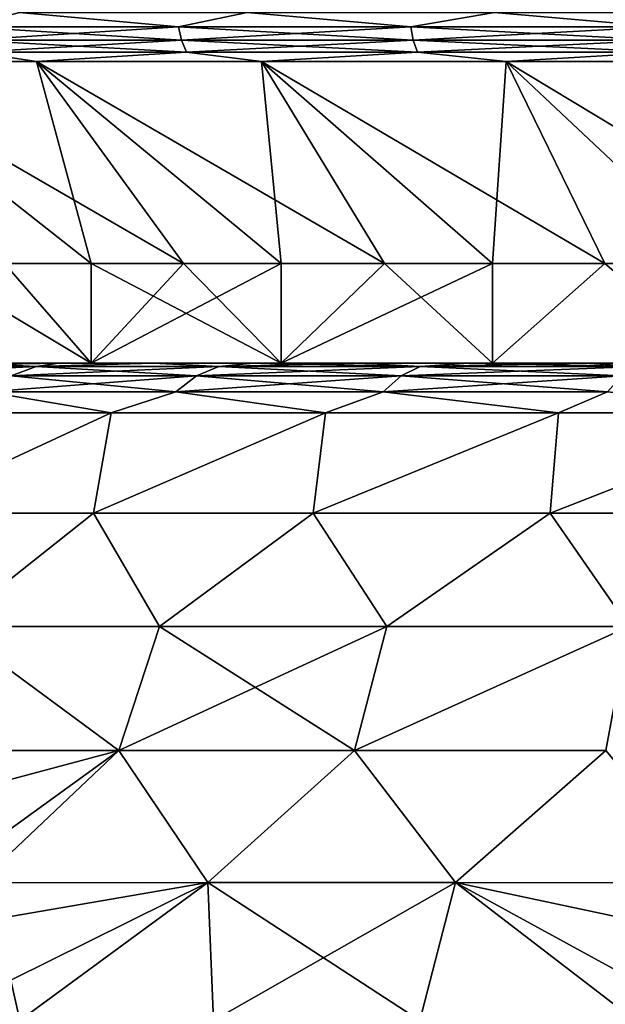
# Model space of a CAD drawing. Header units: millimetres. Extents: x -139 to 106, y -8 to 139.
# Tile 404 of 459: x 68.54 to 71.48, y 41.32 to 46.26. Entities that reach past the tile are written whole.
import ezdxf

# ---------------------------------------------------------------- set-up
doc = ezdxf.new("R2010")
doc.units = ezdxf.units.MM
doc.header["$LTSCALE"] = 53.842063
for name, color, linetype in [('173', 7, 'CONTINUOUS'), ('174', 7, 'CONTINUOUS'), ('175', 7, 'CONTINUOUS'), ('176', 7, 'CONTINUOUS'), ('177', 7, 'CONTINUOUS'), ('178', 7, 'CONTINUOUS'), ('412', 7, 'CONTINUOUS'), ('415', 7, 'CONTINUOUS'), ('419', 7, 'CONTINUOUS'), ('425', 7, 'CONTINUOUS')]:
    doc.layers.add(name, color=color, linetype=linetype)

msp = doc.modelspace()

# ---------------------------------------------------------------- linework, layer by layer
at = {"layer": '173', "color": 7, "linetype": 'CONTINUOUS', "true_color": 0x009900}
for points in [[(69.3392, 46.2258, 9.6186), (68.5425, 46.2969, 8.9821), (68.271, 46.2258, 8.7223), (69.3392, 46.2258, 9.6186)], [(69.6832, 46.2969, 9.8758), (68.5425, 46.2969, 8.9821), (69.3392, 46.2258, 9.6186), (69.6832, 46.2969, 9.8758)], [(70.5043, 46.2258, 10.3849), (69.6832, 46.2969, 9.8758), (69.3392, 46.2258, 9.6186), (70.5043, 46.2258, 10.3849)], [(70.9233, 46.2969, 10.6255), (69.6832, 46.2969, 9.8758), (70.5043, 46.2258, 10.3849), (70.9233, 46.2969, 10.6255)], [(71.7504, 46.2258, 11.0107), (70.9233, 46.2969, 10.6255), (70.5043, 46.2258, 10.3849), (71.7504, 46.2258, 11.0107)], [(72.2447, 46.2969, 11.2202), (70.9233, 46.2969, 10.6255), (71.7504, 46.2258, 11.0107), (72.2447, 46.2969, 11.2202)], [(69.3392, 46.2258, 9.6186), (68.271, 46.2258, 8.7223), (69.3543, 46.1585, 9.5983), (69.3392, 46.2258, 9.6186)], [(68.271, 46.2258, 8.7223), (68.2883, 46.1585, 8.7039), (69.3543, 46.1585, 9.5983), (68.271, 46.2258, 8.7223)], [(70.5043, 46.2258, 10.3849), (69.3392, 46.2258, 9.6186), (70.5169, 46.1585, 10.363), (70.5043, 46.2258, 10.3849)], [(69.3392, 46.2258, 9.6186), (69.3543, 46.1585, 9.5983), (70.5169, 46.1585, 10.363), (69.3392, 46.2258, 9.6186)], [(71.7504, 46.2258, 11.0107), (70.5043, 46.2258, 10.3849), (71.7605, 46.1585, 10.9875), (71.7504, 46.2258, 11.0107)], [(70.5043, 46.2258, 10.3849), (70.5169, 46.1585, 10.363), (71.7605, 46.1585, 10.9875), (70.5043, 46.2258, 10.3849)], [(68.3162, 46.0991, 8.6743), (69.3786, 46.0991, 9.5658), (68.2883, 46.1585, 8.7039), (68.3162, 46.0991, 8.6743)], [(68.2883, 46.1585, 8.7039), (69.3786, 46.0991, 9.5658), (69.3543, 46.1585, 9.5983), (68.2883, 46.1585, 8.7039)], [(69.3786, 46.0991, 9.5658), (70.5372, 46.0991, 10.3278), (69.3543, 46.1585, 9.5983), (69.3786, 46.0991, 9.5658)], [(69.3543, 46.1585, 9.5983), (70.5372, 46.0991, 10.3278), (70.5169, 46.1585, 10.363), (69.3543, 46.1585, 9.5983)], [(70.5372, 46.0991, 10.3278), (71.7765, 46.0991, 10.9502), (70.5169, 46.1585, 10.363), (70.5372, 46.0991, 10.3278)], [(70.5169, 46.1585, 10.363), (71.7765, 46.0991, 10.9502), (71.7605, 46.1585, 10.9875), (70.5169, 46.1585, 10.363)], [(67.6136, 46.0512, 7.8726), (68.6274, 46.0512, 8.8864), (68.3162, 46.0991, 8.6743), (67.6136, 46.0512, 7.8726)], [(68.3162, 46.0991, 8.6743), (68.6274, 46.0512, 8.8864), (69.3786, 46.0991, 9.5658), (68.3162, 46.0991, 8.6743)], [(68.6274, 46.0512, 8.8864), (69.7559, 46.0512, 9.7705), (69.3786, 46.0991, 9.5658), (68.6274, 46.0512, 8.8864)], [(69.3786, 46.0991, 9.5658), (69.7559, 46.0512, 9.7705), (70.5372, 46.0991, 10.3278), (69.3786, 46.0991, 9.5658)], [(69.7559, 46.0512, 9.7705), (70.9828, 46.0512, 10.5122), (70.5372, 46.0991, 10.3278), (69.7559, 46.0512, 9.7705)], [(70.5372, 46.0991, 10.3278), (70.9828, 46.0512, 10.5122), (71.7765, 46.0991, 10.9502), (70.5372, 46.0991, 10.3278)], [(70.9828, 46.0512, 10.5122), (72.2901, 46.0512, 11.1006), (71.7765, 46.0991, 10.9502), (70.9828, 46.0512, 10.5122)]]:
    msp.add_3dface(points, dxfattribs=at)
at = {"layer": '174', "color": 7, "linetype": 'CONTINUOUS', "true_color": 0x009900}
for points in [[(68.271, 46.2258, -8.7223), (68.5425, 46.2969, -8.9821), (69.3392, 46.2258, -9.6186), (68.271, 46.2258, -8.7223)], [(68.5425, 46.2969, -8.9821), (69.6832, 46.2969, -9.8758), (69.3392, 46.2258, -9.6186), (68.5425, 46.2969, -8.9821)], [(69.3392, 46.2258, -9.6186), (69.6832, 46.2969, -9.8758), (70.5043, 46.2258, -10.3849), (69.3392, 46.2258, -9.6186)], [(69.6832, 46.2969, -9.8758), (70.9233, 46.2969, -10.6255), (70.5043, 46.2258, -10.3849), (69.6832, 46.2969, -9.8758)], [(70.5043, 46.2258, -10.3849), (70.9233, 46.2969, -10.6255), (71.7504, 46.2258, -11.0107), (70.5043, 46.2258, -10.3849)], [(70.9233, 46.2969, -10.6255), (72.2448, 46.2969, -11.2202), (71.7504, 46.2258, -11.0107), (70.9233, 46.2969, -10.6255)], [(68.271, 46.2258, -8.7223), (69.3392, 46.2258, -9.6186), (68.2883, 46.1585, -8.7039), (68.271, 46.2258, -8.7223)], [(69.3392, 46.2258, -9.6186), (69.3543, 46.1585, -9.5983), (68.2883, 46.1585, -8.7039), (69.3392, 46.2258, -9.6186)], [(69.3392, 46.2258, -9.6186), (70.5043, 46.2258, -10.3849), (69.3543, 46.1585, -9.5983), (69.3392, 46.2258, -9.6186)], [(70.5043, 46.2258, -10.3849), (70.5169, 46.1585, -10.363), (69.3543, 46.1585, -9.5983), (70.5043, 46.2258, -10.3849)], [(70.5043, 46.2258, -10.3849), (71.7504, 46.2258, -11.0107), (70.5169, 46.1585, -10.363), (70.5043, 46.2258, -10.3849)], [(71.7504, 46.2258, -11.0107), (71.7605, 46.1585, -10.9875), (70.5169, 46.1585, -10.363), (71.7504, 46.2258, -11.0107)], [(69.3543, 46.1585, -9.5983), (68.3162, 46.0991, -8.6743), (68.2883, 46.1585, -8.7039), (69.3543, 46.1585, -9.5983)], [(69.3786, 46.0991, -9.5658), (68.3162, 46.0991, -8.6743), (69.3543, 46.1585, -9.5983), (69.3786, 46.0991, -9.5658)], [(70.5169, 46.1585, -10.363), (69.3786, 46.0991, -9.5658), (69.3543, 46.1585, -9.5983), (70.5169, 46.1585, -10.363)], [(70.5372, 46.0991, -10.3278), (69.3786, 46.0991, -9.5658), (70.5169, 46.1585, -10.363), (70.5372, 46.0991, -10.3278)], [(71.7605, 46.1585, -10.9875), (70.5372, 46.0991, -10.3278), (70.5169, 46.1585, -10.363), (71.7605, 46.1585, -10.9875)], [(71.7765, 46.0991, -10.9502), (70.5372, 46.0991, -10.3278), (71.7605, 46.1585, -10.9875), (71.7765, 46.0991, -10.9502)], [(68.6274, 46.0512, -8.8864), (67.6136, 46.0512, -7.8726), (68.3162, 46.0991, -8.6743), (68.6274, 46.0512, -8.8864)], [(69.3786, 46.0991, -9.5658), (68.6274, 46.0512, -8.8864), (68.3162, 46.0991, -8.6743), (69.3786, 46.0991, -9.5658)], [(69.7559, 46.0512, -9.7705), (68.6274, 46.0512, -8.8864), (69.3786, 46.0991, -9.5658), (69.7559, 46.0512, -9.7705)], [(70.5372, 46.0991, -10.3278), (69.7559, 46.0512, -9.7705), (69.3786, 46.0991, -9.5658), (70.5372, 46.0991, -10.3278)], [(70.9828, 46.0512, -10.5122), (69.7559, 46.0512, -9.7705), (70.5372, 46.0991, -10.3278), (70.9828, 46.0512, -10.5122)], [(71.7765, 46.0991, -10.9502), (70.9828, 46.0512, -10.5122), (70.5372, 46.0991, -10.3278), (71.7765, 46.0991, -10.9502)], [(72.2901, 46.0512, -11.1006), (70.9828, 46.0512, -10.5122), (71.7765, 46.0991, -10.9502), (72.2901, 46.0512, -11.1006)]]:
    msp.add_3dface(points, dxfattribs=at)
at = {"layer": '175', "color": 7, "linetype": 'CONTINUOUS', "true_color": 0x009900}
for points in [[(67.6136, 46.0512, -7.8726), (68.6274, 46.0512, -8.8864), (68.9005, 45.0379, -7.1364), (67.6136, 46.0512, -7.8726)], [(68.4673, 45.0379, -6.645), (67.6136, 46.0512, -7.8726), (68.9005, 45.0379, -7.1364), (68.4673, 45.0379, -6.645)], [(68.6274, 46.0512, -8.8864), (69.7559, 46.0512, -9.7705), (69.8548, 45.0379, -8.0325), (68.6274, 46.0512, -8.8864)], [(68.9005, 45.0379, -7.1364), (68.6274, 46.0512, -8.8864), (69.3636, 45.0379, -7.5995), (68.9005, 45.0379, -7.1364)], [(69.3636, 45.0379, -7.5995), (68.6274, 46.0512, -8.8864), (69.8548, 45.0379, -8.0325), (69.3636, 45.0379, -7.5995)], [(69.7559, 46.0512, -9.7705), (70.9828, 46.0512, -10.5122), (70.9139, 45.0379, -8.8021), (69.7559, 46.0512, -9.7705)], [(69.8548, 45.0379, -8.0325), (69.7559, 46.0512, -9.7705), (70.3725, 45.0379, -8.4341), (69.8548, 45.0379, -8.0325)], [(70.3725, 45.0379, -8.4341), (69.7559, 46.0512, -9.7705), (70.9139, 45.0379, -8.8021), (70.3725, 45.0379, -8.4341)], [(70.9139, 45.0379, -8.8021), (70.9828, 46.0512, -10.5122), (71.4777, 45.0379, -9.1355), (70.9139, 45.0379, -8.8021)], [(70.9828, 46.0512, -10.5122), (72.2901, 46.0512, -11.1006), (72.0614, 45.0379, -9.4329), (70.9828, 46.0512, -10.5122)], [(71.4777, 45.0379, -9.1355), (70.9828, 46.0512, -10.5122), (72.0614, 45.0379, -9.4329), (71.4777, 45.0379, -9.1355)]]:
    msp.add_3dface(points, dxfattribs=at)
at = {"layer": '176', "color": 7, "linetype": 'CONTINUOUS', "true_color": 0x009900}
for points in [[(68.6274, 46.0512, 8.8864), (67.6136, 46.0512, 7.8726), (69.3636, 45.0379, 7.5995), (68.6274, 46.0512, 8.8864)], [(69.3636, 45.0379, 7.5995), (67.6136, 46.0512, 7.8726), (68.9005, 45.0379, 7.1364), (69.3636, 45.0379, 7.5995)], [(68.9005, 45.0379, 7.1364), (67.6136, 46.0512, 7.8726), (68.4673, 45.0379, 6.645), (68.9005, 45.0379, 7.1364)], [(69.7559, 46.0512, 9.7705), (68.6274, 46.0512, 8.8864), (70.3725, 45.0379, 8.4341), (69.7559, 46.0512, 9.7705)], [(70.3725, 45.0379, 8.4341), (68.6274, 46.0512, 8.8864), (69.8548, 45.0379, 8.0325), (70.3725, 45.0379, 8.4341)], [(69.8548, 45.0379, 8.0325), (68.6274, 46.0512, 8.8864), (69.3636, 45.0379, 7.5995), (69.8548, 45.0379, 8.0325)], [(70.9828, 46.0512, 10.5122), (69.7559, 46.0512, 9.7705), (71.4777, 45.0379, 9.1355), (70.9828, 46.0512, 10.5122)], [(71.4777, 45.0379, 9.1355), (69.7559, 46.0512, 9.7705), (70.9139, 45.0379, 8.8021), (71.4777, 45.0379, 9.1355)], [(70.9139, 45.0379, 8.8021), (69.7559, 46.0512, 9.7705), (70.3725, 45.0379, 8.4341), (70.9139, 45.0379, 8.8021)], [(72.2901, 46.0512, 11.1006), (70.9828, 46.0512, 10.5122), (72.6621, 45.0379, 9.6929), (72.2901, 46.0512, 11.1006)], [(72.6621, 45.0379, 9.6929), (70.9828, 46.0512, 10.5122), (72.0614, 45.0379, 9.4329), (72.6621, 45.0379, 9.6929)], [(72.0614, 45.0379, 9.4329), (70.9828, 46.0512, 10.5122), (71.4777, 45.0379, 9.1355), (72.0614, 45.0379, 9.4329)]]:
    msp.add_3dface(points, dxfattribs=at)
at = {"layer": '177', "color": 7, "linetype": 'CONTINUOUS', "true_color": 0x009900}
for points in [[(68.9005, 44.5379, 7.1364), (68.0661, 45.0379, 6.1278), (68.066, 44.5379, 6.1277), (68.9005, 44.5379, 7.1364)], [(68.4673, 45.0379, 6.645), (68.0661, 45.0379, 6.1278), (68.9005, 44.5379, 7.1364), (68.4673, 45.0379, 6.645)], [(68.9005, 45.0379, 7.1364), (68.4673, 45.0379, 6.645), (68.9005, 44.5379, 7.1364), (68.9005, 45.0379, 7.1364)], [(69.3636, 45.0379, 7.5995), (68.9005, 45.0379, 7.1364), (69.8549, 44.5379, 8.0326), (69.3636, 45.0379, 7.5995)], [(69.8549, 44.5379, 8.0326), (68.9005, 45.0379, 7.1364), (68.9005, 44.5379, 7.1364), (69.8549, 44.5379, 8.0326)], [(69.8548, 45.0379, 8.0325), (69.3636, 45.0379, 7.5995), (69.8549, 44.5379, 8.0326), (69.8548, 45.0379, 8.0325)], [(70.3725, 45.0379, 8.4341), (69.8548, 45.0379, 8.0325), (69.8549, 44.5379, 8.0326), (70.3725, 45.0379, 8.4341)], [(70.914, 44.5379, 8.8021), (70.3725, 45.0379, 8.4341), (69.8549, 44.5379, 8.0326), (70.914, 44.5379, 8.8021)], [(70.9139, 45.0379, 8.8021), (70.3725, 45.0379, 8.4341), (70.914, 44.5379, 8.8021), (70.9139, 45.0379, 8.8021)], [(71.4777, 45.0379, 9.1355), (70.9139, 45.0379, 8.8021), (70.914, 44.5379, 8.8021), (71.4777, 45.0379, 9.1355)], [(72.0612, 44.5379, 9.4328), (71.4777, 45.0379, 9.1355), (70.914, 44.5379, 8.8021), (72.0612, 44.5379, 9.4328)], [(72.0614, 45.0379, 9.4329), (71.4777, 45.0379, 9.1355), (72.0612, 44.5379, 9.4328), (72.0614, 45.0379, 9.4329)]]:
    msp.add_3dface(points, dxfattribs=at)
at = {"layer": '178', "color": 7, "linetype": 'CONTINUOUS', "true_color": 0x009900}
for points in [[(68.066, 44.5379, -6.1277), (68.4673, 45.0379, -6.645), (68.9005, 44.5379, -7.1364), (68.066, 44.5379, -6.1277)], [(68.4673, 45.0379, -6.645), (68.9005, 45.0379, -7.1364), (68.9005, 44.5379, -7.1364), (68.4673, 45.0379, -6.645)], [(68.9005, 45.0379, -7.1364), (69.3636, 45.0379, -7.5995), (68.9005, 44.5379, -7.1364), (68.9005, 45.0379, -7.1364)], [(69.3636, 45.0379, -7.5995), (69.8548, 45.0379, -8.0325), (68.9005, 44.5379, -7.1364), (69.3636, 45.0379, -7.5995)], [(68.9005, 44.5379, -7.1364), (69.8548, 45.0379, -8.0325), (69.8549, 44.5379, -8.0326), (68.9005, 44.5379, -7.1364)], [(69.8548, 45.0379, -8.0325), (70.3725, 45.0379, -8.4341), (69.8549, 44.5379, -8.0326), (69.8548, 45.0379, -8.0325)], [(70.3725, 45.0379, -8.4341), (70.9139, 45.0379, -8.8021), (69.8549, 44.5379, -8.0326), (70.3725, 45.0379, -8.4341)], [(69.8549, 44.5379, -8.0326), (70.9139, 45.0379, -8.8021), (70.914, 44.5379, -8.8021), (69.8549, 44.5379, -8.0326)], [(70.9139, 45.0379, -8.8021), (71.4777, 45.0379, -9.1355), (70.914, 44.5379, -8.8021), (70.9139, 45.0379, -8.8021)], [(70.914, 44.5379, -8.8021), (71.4777, 45.0379, -9.1355), (72.0612, 44.5379, -9.4328), (70.914, 44.5379, -8.8021)], [(71.4777, 45.0379, -9.1355), (72.0614, 45.0379, -9.4329), (72.0612, 44.5379, -9.4328), (71.4777, 45.0379, -9.1355)]]:
    msp.add_3dface(points, dxfattribs=at)
at = {"layer": '412', "linetype": 'CONTINUOUS'}
for points in [[(68.9005, 44.5379, 7.1364), (68.066, 44.5379, 6.1277), (68.739, 44.5379, 7.2869), (68.9005, 44.5379, 7.1364)], [(68.739, 44.5379, 7.2869), (68.066, 44.5379, 6.1277), (68.2968, 44.5379, 6.7853), (68.739, 44.5379, 7.2869)], [(68.066, 44.5379, -6.1277), (68.9005, 44.5379, -7.1364), (68.2968, 44.5379, -6.7853), (68.066, 44.5379, -6.1277)], [(68.2968, 44.5379, -6.7853), (68.9005, 44.5379, -7.1364), (68.739, 44.5379, -7.2869), (68.2968, 44.5379, -6.7853)], [(69.2118, 44.5379, 7.7598), (68.9005, 44.5379, 7.1364), (68.739, 44.5379, 7.2869), (69.2118, 44.5379, 7.7598)], [(68.739, 44.5379, -7.2869), (68.9005, 44.5379, -7.1364), (69.2118, 44.5379, -7.7598), (68.739, 44.5379, -7.2869)], [(69.8549, 44.5379, 8.0326), (68.9005, 44.5379, 7.1364), (69.7133, 44.5379, 8.202), (69.8549, 44.5379, 8.0326)], [(69.7133, 44.5379, 8.202), (68.9005, 44.5379, 7.1364), (69.2118, 44.5379, 7.7598), (69.7133, 44.5379, 8.202)], [(68.9005, 44.5379, -7.1364), (69.8549, 44.5379, -8.0326), (69.2118, 44.5379, -7.7598), (68.9005, 44.5379, -7.1364)], [(69.2118, 44.5379, -7.7598), (69.8549, 44.5379, -8.0326), (69.7134, 44.5379, -8.202), (69.2118, 44.5379, -7.7598)], [(70.2417, 44.5379, 8.6119), (69.8549, 44.5379, 8.0326), (69.7133, 44.5379, 8.202), (70.2417, 44.5379, 8.6119)], [(69.7134, 44.5379, -8.202), (69.8549, 44.5379, -8.0326), (70.2417, 44.5379, -8.612), (69.7134, 44.5379, -8.202)], [(70.914, 44.5379, 8.8021), (69.8549, 44.5379, 8.0326), (70.7948, 44.5379, 8.9879), (70.914, 44.5379, 8.8021)], [(70.7948, 44.5379, 8.9879), (69.8549, 44.5379, 8.0326), (70.2417, 44.5379, 8.6119), (70.7948, 44.5379, 8.9879)], [(69.8549, 44.5379, -8.0326), (70.914, 44.5379, -8.8021), (70.2417, 44.5379, -8.612), (69.8549, 44.5379, -8.0326)], [(70.2417, 44.5379, -8.612), (70.914, 44.5379, -8.8021), (70.7948, 44.5379, -8.9879), (70.2417, 44.5379, -8.612)], [(71.3704, 44.5379, 9.3284), (70.914, 44.5379, 8.8021), (70.7948, 44.5379, 8.9879), (71.3704, 44.5379, 9.3284)], [(70.7948, 44.5379, -8.9879), (70.914, 44.5379, -8.8021), (71.3704, 44.5379, -9.3284), (70.7948, 44.5379, -8.9879)], [(72.0612, 44.5379, 9.4328), (70.914, 44.5379, 8.8021), (71.9663, 44.5379, 9.6321), (72.0612, 44.5379, 9.4328)], [(71.9663, 44.5379, 9.6321), (70.914, 44.5379, 8.8021), (71.3704, 44.5379, 9.3284), (71.9663, 44.5379, 9.6321)], [(70.914, 44.5379, -8.8021), (72.0612, 44.5379, -9.4328), (71.3704, 44.5379, -9.3284), (70.914, 44.5379, -8.8021)], [(71.3704, 44.5379, -9.3284), (72.0612, 44.5379, -9.4328), (71.9663, 44.5379, -9.6321), (71.3704, 44.5379, -9.3284)]]:
    msp.add_3dface(points, dxfattribs=at)
at = {"layer": '415', "linetype": 'CONTINUOUS'}
for points in [[(68.9135, 43.7847, -9.0412), (67.9152, 43.7847, -8.0994), (69.0019, 44.2879, -8.4635), (68.9135, 43.7847, -9.0412)], [(69.0019, 44.2879, -8.4635), (67.9152, 43.7847, -8.0994), (68.0364, 44.2879, -7.498), (69.0019, 44.2879, -8.4635)], [(67.9152, 43.7847, 8.0994), (68.9135, 43.7847, 9.0412), (69.0019, 44.2879, 8.4635), (67.9152, 43.7847, 8.0994)], [(68.0364, 44.2879, 7.498), (67.9152, 43.7847, 8.0994), (69.0019, 44.2879, 8.4635), (68.0364, 44.2879, 7.498)], [(70.0144, 43.7847, -9.8608), (68.9135, 43.7847, -9.0412), (70.0768, 44.2879, -9.3056), (70.0144, 43.7847, -9.8608)], [(70.0768, 44.2879, -9.3056), (68.9135, 43.7847, -9.0412), (69.0019, 44.2879, -8.4635), (70.0768, 44.2879, -9.3056)], [(68.9135, 43.7847, 9.0412), (70.0144, 43.7847, 9.8608), (70.0768, 44.2879, 9.3056), (68.9135, 43.7847, 9.0412)], [(69.0019, 44.2879, 8.4635), (68.9135, 43.7847, 9.0412), (70.0768, 44.2879, 9.3056), (69.0019, 44.2879, 8.4635)], [(71.2031, 43.7847, -10.5471), (70.0144, 43.7847, -9.8608), (71.2453, 44.2879, -10.012), (71.2031, 43.7847, -10.5471)], [(71.2453, 44.2879, -10.012), (70.0144, 43.7847, -9.8608), (70.0768, 44.2879, -9.3056), (71.2453, 44.2879, -10.012)], [(70.0144, 43.7847, 9.8608), (71.2031, 43.7847, 10.5471), (71.2453, 44.2879, 10.012), (70.0144, 43.7847, 9.8608)], [(70.0768, 44.2879, 9.3056), (70.0144, 43.7847, 9.8608), (71.2453, 44.2879, 10.012), (70.0768, 44.2879, 9.3056)], [(72.4633, 43.7847, -11.0907), (71.2031, 43.7847, -10.5471), (72.4904, 44.2879, -10.5724), (72.4633, 43.7847, -11.0907)], [(72.4904, 44.2879, -10.5724), (71.2031, 43.7847, -10.5471), (71.2453, 44.2879, -10.012), (72.4904, 44.2879, -10.5724)], [(71.2031, 43.7847, 10.5471), (72.4633, 43.7847, 11.0907), (72.4904, 44.2879, 10.5724), (71.2031, 43.7847, 10.5471)], [(71.2453, 44.2879, 10.012), (71.2031, 43.7847, 10.5471), (72.4904, 44.2879, 10.5724), (71.2453, 44.2879, 10.012)], [(67.9152, 43.7847, 8.0994), (68.1953, 43.216, 8.9676), (68.9135, 43.7847, 9.0412), (67.9152, 43.7847, 8.0994)], [(68.9135, 43.7847, -9.0412), (68.1953, 43.216, -8.9676), (67.9152, 43.7847, -8.0994), (68.9135, 43.7847, -9.0412)], [(68.1953, 43.216, 8.9676), (69.2444, 43.216, 9.8357), (68.9135, 43.7847, 9.0412), (68.1953, 43.216, 8.9676)], [(69.2444, 43.216, -9.8357), (68.1953, 43.216, -8.9676), (68.9135, 43.7847, -9.0412), (69.2444, 43.216, -9.8357)], [(68.9135, 43.7847, 9.0412), (69.2444, 43.216, 9.8357), (70.0144, 43.7847, 9.8608), (68.9135, 43.7847, 9.0412)], [(70.0144, 43.7847, -9.8608), (69.2444, 43.216, -9.8357), (68.9135, 43.7847, -9.0412), (70.0144, 43.7847, -9.8608)], [(69.2444, 43.216, 9.8357), (70.3835, 43.216, 10.5817), (70.0144, 43.7847, 9.8608), (69.2444, 43.216, 9.8357)], [(70.3835, 43.216, -10.5818), (69.2444, 43.216, -9.8357), (70.0144, 43.7847, -9.8608), (70.3835, 43.216, -10.5818)], [(70.0144, 43.7847, 9.8608), (70.3835, 43.216, 10.5817), (71.2031, 43.7847, 10.5471), (70.0144, 43.7847, 9.8608)], [(71.2031, 43.7847, -10.5471), (70.3835, 43.216, -10.5818), (70.0144, 43.7847, -9.8608), (71.2031, 43.7847, -10.5471)], [(70.3835, 43.216, 10.5817), (71.5985, 43.216, 11.1964), (71.2031, 43.7847, 10.5471), (70.3835, 43.216, 10.5817)], [(71.5985, 43.216, -11.1965), (70.3835, 43.216, -10.5818), (71.2031, 43.7847, -10.5471), (71.5985, 43.216, -11.1965)], [(71.2031, 43.7847, 10.5471), (71.5985, 43.216, 11.1964), (72.4633, 43.7847, 11.0907), (71.2031, 43.7847, 10.5471)], [(72.4633, 43.7847, -11.0907), (71.5985, 43.216, -11.1965), (71.2031, 43.7847, -10.5471), (72.4633, 43.7847, -11.0907)], [(67.9577, 42.5946, 9.2043), (69.04, 42.5939, 10.1017), (68.1953, 43.216, 8.9676), (67.9577, 42.5946, 9.2043)], [(68.1953, 43.216, -8.9676), (69.04, 42.5939, -10.1018), (67.9577, 42.5946, -9.2042), (68.1953, 43.216, -8.9676)], [(68.1953, 43.216, 8.9676), (69.04, 42.5939, 10.1017), (69.2444, 43.216, 9.8357), (68.1953, 43.216, 8.9676)], [(68.1953, 43.216, -8.9676), (69.2444, 43.216, -9.8357), (69.04, 42.5939, -10.1018), (68.1953, 43.216, -8.9676)], [(69.04, 42.5939, 10.1017), (70.2212, 42.5939, 10.8754), (69.2444, 43.216, 9.8357), (69.04, 42.5939, 10.1017)], [(69.2444, 43.216, -9.8357), (70.3835, 43.216, -10.5818), (69.04, 42.5939, -10.1018), (69.2444, 43.216, -9.8357)], [(70.3835, 43.216, -10.5818), (70.2212, 42.5939, -10.8754), (69.04, 42.5939, -10.1018), (70.3835, 43.216, -10.5818)], [(69.2444, 43.216, 9.8357), (70.2212, 42.5939, 10.8754), (70.3835, 43.216, 10.5817), (69.2444, 43.216, 9.8357)], [(70.2212, 42.5939, 10.8754), (71.4817, 42.5939, 11.5115), (71.5985, 43.216, 11.1964), (70.2212, 42.5939, 10.8754)], [(70.3835, 43.216, 10.5817), (70.2212, 42.5939, 10.8754), (71.5985, 43.216, 11.1964), (70.3835, 43.216, 10.5817)], [(70.3835, 43.216, -10.5818), (71.5985, 43.216, -11.1965), (70.2212, 42.5939, -10.8754), (70.3835, 43.216, -10.5818)], [(71.5985, 43.216, -11.1965), (71.4817, 42.5939, -11.5115), (70.2212, 42.5939, -10.8754), (71.5985, 43.216, -11.1965)], [(67.9577, 42.5946, 9.2043), (68.1251, 42.3498, 9.4942), (69.04, 42.5939, 10.1017), (67.9577, 42.5946, 9.2043)], [(67.9577, 42.5946, -9.2042), (69.04, 42.5939, -10.1018), (68.1254, 42.3493, -9.4948), (67.9577, 42.5946, -9.2042)], [(68.1251, 42.3498, 9.4942), (68.2857, 42.0491, 9.7725), (69.04, 42.5939, 10.1017), (68.1251, 42.3498, 9.4942)], [(69.04, 42.5939, -10.1018), (68.2859, 42.0488, -9.7728), (68.1254, 42.3493, -9.4948), (69.04, 42.5939, -10.1018)], [(68.2857, 42.0491, 9.7725), (68.3381, 41.9301, 9.8632), (69.04, 42.5939, 10.1017), (68.2857, 42.0491, 9.7725)], [(68.3381, 41.93, -9.8632), (68.2859, 42.0488, -9.7728), (69.04, 42.5939, -10.1018), (68.3381, 41.93, -9.8632)], [(68.3381, 41.9301, 9.8632), (69.4862, 41.9306, 10.7099), (69.04, 42.5939, 10.1017), (68.3381, 41.9301, 9.8632)], [(69.4862, 41.9306, -10.7099), (68.3381, 41.93, -9.8632), (69.04, 42.5939, -10.1018), (69.4862, 41.9306, -10.7099)], [(69.04, 42.5939, 10.1017), (69.4862, 41.9306, 10.7099), (70.2212, 42.5939, 10.8754), (69.04, 42.5939, 10.1017)], [(70.2212, 42.5939, -10.8754), (69.4862, 41.9306, -10.7099), (69.04, 42.5939, -10.1018), (70.2212, 42.5939, -10.8754)], [(69.4862, 41.9306, 10.7099), (70.7287, 41.9306, 11.4274), (70.2212, 42.5939, 10.8754), (69.4862, 41.9306, 10.7099)], [(70.7287, 41.9306, -11.4275), (69.4862, 41.9306, -10.7099), (70.2212, 42.5939, -10.8754), (70.7287, 41.9306, -11.4275)], [(70.2212, 42.5939, 10.8754), (70.7287, 41.9306, 11.4274), (71.4817, 42.5939, 11.5115), (70.2212, 42.5939, 10.8754)], [(71.4817, 42.5939, -11.5115), (70.7287, 41.9306, -11.4275), (70.2212, 42.5939, -10.8754), (71.4817, 42.5939, -11.5115)], [(70.7287, 41.9306, 11.4274), (72.0394, 41.9303, 12), (71.4817, 42.5939, 11.5115), (70.7287, 41.9306, 11.4274)], [(72.0394, 41.9303, -12), (70.7287, 41.9306, -11.4275), (71.4817, 42.5939, -11.5115), (72.0394, 41.9303, -12)], [(68.3381, 41.9301, 9.8632), (68.4086, 41.7452, 9.9852), (69.4862, 41.9306, 10.7099), (68.3381, 41.9301, 9.8632)], [(68.3381, 41.93, -9.8632), (69.4862, 41.9306, -10.7099), (68.4087, 41.7449, -9.9854), (68.3381, 41.93, -9.8632)], [(68.4086, 41.7452, 9.9852), (68.4987, 41.4414, 10.1413), (69.4862, 41.9306, 10.7099), (68.4086, 41.7452, 9.9852)], [(69.4862, 41.9306, -10.7099), (68.4987, 41.4412, -10.1414), (68.4087, 41.7449, -9.9854), (69.4862, 41.9306, -10.7099)], [(68.4987, 41.4414, 10.1413), (68.5427, 41.2391, 10.2176), (69.4862, 41.9306, 10.7099), (68.4987, 41.4414, 10.1413)], [(68.5427, 41.2391, -10.2176), (68.4987, 41.4412, -10.1414), (69.4862, 41.9306, -10.7099), (68.5427, 41.2391, -10.2176)], [(68.5427, 41.2391, 10.2176), (69.5141, 41.2395, 10.9047), (69.4862, 41.9306, 10.7099), (68.5427, 41.2391, 10.2176)], [(69.5141, 41.2395, -10.9047), (68.5427, 41.2391, -10.2176), (69.4862, 41.9306, -10.7099), (69.5141, 41.2395, -10.9047)], [(69.5141, 41.2395, 10.9047), (70.5492, 41.2395, 11.5024), (69.4862, 41.9306, 10.7099), (69.5141, 41.2395, 10.9047)], [(69.4862, 41.9306, 10.7099), (70.5492, 41.2395, 11.5024), (70.7287, 41.9306, 11.4274), (69.4862, 41.9306, 10.7099)], [(70.7287, 41.9306, -11.4275), (69.5141, 41.2395, -10.9047), (69.4862, 41.9306, -10.7099), (70.7287, 41.9306, -11.4275)], [(70.5493, 41.2395, -11.5024), (69.5141, 41.2395, -10.9047), (70.7287, 41.9306, -11.4275), (70.5493, 41.2395, -11.5024)], [(70.5492, 41.2395, 11.5024), (71.6299, 41.2391, 12), (70.7287, 41.9306, 11.4274), (70.5492, 41.2395, 11.5024)], [(71.6299, 41.2391, -12), (70.5493, 41.2395, -11.5024), (70.7287, 41.9306, -11.4275), (71.6299, 41.2391, -12)], [(71.6299, 41.2391, 12), (71.6983, 41.4006, 12), (70.7287, 41.9306, 11.4274), (71.6299, 41.2391, 12)], [(70.7287, 41.9306, 11.4274), (71.6983, 41.4006, 12), (71.8615, 41.6907, 12), (70.7287, 41.9306, 11.4274)], [(72.0394, 41.9303, 12), (70.7287, 41.9306, 11.4274), (71.8615, 41.6907, 12), (72.0394, 41.9303, 12)], [(71.6983, 41.4006, -12), (71.6299, 41.2391, -12), (70.7287, 41.9306, -11.4275), (71.6983, 41.4006, -12)], [(71.8616, 41.6908, -12), (71.6983, 41.4006, -12), (70.7287, 41.9306, -11.4275), (71.8616, 41.6908, -12)], [(72.0394, 41.9303, -12), (71.8616, 41.6908, -12), (70.7287, 41.9306, -11.4275), (72.0394, 41.9303, -12)]]:
    msp.add_3dface(points, dxfattribs=at)
at = {"layer": '419', "linetype": 'CONTINUOUS'}
for points in [[(67.8167, 44.5217, -6.4645), (68.6259, 44.5217, -7.4289), (67.6771, 44.4733, -6.5684), (67.8167, 44.5217, -6.4645)], [(67.6771, 44.4733, -6.5684), (68.6259, 44.5217, -7.4289), (68.4993, 44.4733, -7.5483), (67.6771, 44.4733, -6.5684)], [(68.6259, 44.5217, 7.4289), (68.2968, 44.5379, 6.7853), (67.8167, 44.5217, 6.4645), (68.6259, 44.5217, 7.4289)], [(68.2968, 44.5379, -6.7853), (68.739, 44.5379, -7.2869), (67.8167, 44.5217, -6.4645), (68.2968, 44.5379, -6.7853)], [(67.8167, 44.5217, -6.4645), (68.739, 44.5379, -7.2869), (68.6259, 44.5217, -7.4289), (67.8167, 44.5217, -6.4645)], [(68.6259, 44.5217, 7.4289), (67.8167, 44.5217, 6.4645), (68.4993, 44.4733, 7.5483), (68.6259, 44.5217, 7.4289)], [(68.739, 44.5379, 7.2869), (68.2968, 44.5379, 6.7853), (68.6259, 44.5217, 7.4289), (68.739, 44.5379, 7.2869)], [(69.4297, 44.4733, 8.4261), (68.6259, 44.5217, 7.4289), (68.4993, 44.4733, 7.5483), (69.4297, 44.4733, 8.4261)], [(68.6259, 44.5217, -7.4289), (69.5415, 44.5217, -8.2928), (68.4993, 44.4733, -7.5483), (68.6259, 44.5217, -7.4289)], [(68.4993, 44.4733, -7.5483), (69.5415, 44.5217, -8.2928), (69.4297, 44.4733, -8.4261), (68.4993, 44.4733, -7.5483)], [(69.2118, 44.5379, 7.7598), (68.739, 44.5379, 7.2869), (68.6259, 44.5217, 7.4289), (69.2118, 44.5379, 7.7598)], [(69.5415, 44.5217, 8.2928), (69.2118, 44.5379, 7.7598), (68.6259, 44.5217, 7.4289), (69.5415, 44.5217, 8.2928)], [(68.739, 44.5379, -7.2869), (69.2118, 44.5379, -7.7598), (68.6259, 44.5217, -7.4289), (68.739, 44.5379, -7.2869)], [(68.6259, 44.5217, -7.4289), (69.2118, 44.5379, -7.7598), (69.5415, 44.5217, -8.2928), (68.6259, 44.5217, -7.4289)], [(69.5415, 44.5217, 8.2928), (68.6259, 44.5217, 7.4289), (69.4297, 44.4733, 8.4261), (69.5415, 44.5217, 8.2928)], [(69.7133, 44.5379, 8.202), (69.2118, 44.5379, 7.7598), (69.5415, 44.5217, 8.2928), (69.7133, 44.5379, 8.202)], [(69.2118, 44.5379, -7.7598), (69.7134, 44.5379, -8.202), (69.5415, 44.5217, -8.2928), (69.2118, 44.5379, -7.7598)], [(70.4557, 44.4733, 9.1899), (69.5415, 44.5217, 8.2928), (69.4297, 44.4733, 8.4261), (70.4557, 44.4733, 9.1899)], [(69.5415, 44.5217, -8.2928), (70.5513, 44.5217, -9.0445), (69.4297, 44.4733, -8.4261), (69.5415, 44.5217, -8.2928)], [(69.4297, 44.4733, -8.4261), (70.5513, 44.5217, -9.0445), (70.4557, 44.4733, -9.1899), (69.4297, 44.4733, -8.4261)], [(70.5513, 44.5217, 9.0445), (69.7133, 44.5379, 8.202), (69.5415, 44.5217, 8.2928), (70.5513, 44.5217, 9.0445)], [(69.7134, 44.5379, -8.202), (70.2417, 44.5379, -8.612), (69.5415, 44.5217, -8.2928), (69.7134, 44.5379, -8.202)], [(69.5415, 44.5217, -8.2928), (70.2417, 44.5379, -8.612), (70.5513, 44.5217, -9.0445), (69.5415, 44.5217, -8.2928)], [(70.5513, 44.5217, 9.0445), (69.5415, 44.5217, 8.2928), (70.4557, 44.4733, 9.1899), (70.5513, 44.5217, 9.0445)], [(70.2417, 44.5379, 8.6119), (69.7133, 44.5379, 8.202), (70.5513, 44.5217, 9.0445), (70.2417, 44.5379, 8.6119)], [(70.7948, 44.5379, 8.9879), (70.2417, 44.5379, 8.6119), (70.5513, 44.5217, 9.0445), (70.7948, 44.5379, 8.9879)], [(70.2417, 44.5379, -8.612), (70.7948, 44.5379, -8.9879), (70.5513, 44.5217, -9.0445), (70.2417, 44.5379, -8.612)], [(71.5634, 44.4733, 9.8295), (70.5513, 44.5217, 9.0445), (70.4557, 44.4733, 9.1899), (71.5634, 44.4733, 9.8295)], [(70.5513, 44.5217, -9.0445), (71.6415, 44.5217, -9.674), (70.4557, 44.4733, -9.1899), (70.5513, 44.5217, -9.0445)], [(70.4557, 44.4733, -9.1899), (71.6415, 44.5217, -9.674), (71.5634, 44.4733, -9.8295), (70.4557, 44.4733, -9.1899)], [(71.6415, 44.5217, 9.674), (70.7948, 44.5379, 8.9879), (70.5513, 44.5217, 9.0445), (71.6415, 44.5217, 9.674)], [(70.7948, 44.5379, -8.9879), (71.3704, 44.5379, -9.3284), (70.5513, 44.5217, -9.0445), (70.7948, 44.5379, -8.9879)], [(70.5513, 44.5217, -9.0445), (71.3704, 44.5379, -9.3284), (71.6415, 44.5217, -9.674), (70.5513, 44.5217, -9.0445)], [(71.6415, 44.5217, 9.674), (70.5513, 44.5217, 9.0445), (71.5634, 44.4733, 9.8295), (71.6415, 44.5217, 9.674)], [(71.3704, 44.5379, 9.3284), (70.7948, 44.5379, 8.9879), (71.6415, 44.5217, 9.674), (71.3704, 44.5379, 9.3284)], [(71.9663, 44.5379, 9.6321), (71.3704, 44.5379, 9.3284), (71.6415, 44.5217, 9.674), (71.9663, 44.5379, 9.6321)], [(71.3704, 44.5379, -9.3284), (71.9663, 44.5379, -9.6321), (71.6415, 44.5217, -9.674), (71.3704, 44.5379, -9.3284)], [(69.3252, 44.3944, 8.5506), (68.4993, 44.4733, 7.5483), (68.3811, 44.3944, 7.6598), (69.3252, 44.3944, 8.5506)], [(68.4993, 44.4733, -7.5483), (69.4297, 44.4733, -8.4261), (68.3811, 44.3944, -7.6598), (68.4993, 44.4733, -7.5483)], [(68.3811, 44.3944, -7.6598), (69.4297, 44.4733, -8.4261), (69.3252, 44.3944, -8.5506), (68.3811, 44.3944, -7.6598)], [(69.4297, 44.4733, 8.4261), (68.4993, 44.4733, 7.5483), (69.3252, 44.3944, 8.5506), (69.4297, 44.4733, 8.4261)], [(70.3664, 44.3944, 9.3257), (69.4297, 44.4733, 8.4261), (69.3252, 44.3944, 8.5506), (70.3664, 44.3944, 9.3257)], [(69.4297, 44.4733, -8.4261), (70.4557, 44.4733, -9.1899), (69.3252, 44.3944, -8.5506), (69.4297, 44.4733, -8.4261)], [(69.3252, 44.3944, -8.5506), (70.4557, 44.4733, -9.1899), (70.3664, 44.3944, -9.3257), (69.3252, 44.3944, -8.5506)], [(70.4557, 44.4733, 9.1899), (69.4297, 44.4733, 8.4261), (70.3664, 44.3944, 9.3257), (70.4557, 44.4733, 9.1899)], [(71.4905, 44.3944, 9.9747), (70.4557, 44.4733, 9.1899), (70.3664, 44.3944, 9.3257), (71.4905, 44.3944, 9.9747)], [(70.4557, 44.4733, -9.1899), (71.5634, 44.4733, -9.8295), (70.3664, 44.3944, -9.3257), (70.4557, 44.4733, -9.1899)], [(70.3664, 44.3944, -9.3257), (71.5634, 44.4733, -9.8295), (71.4905, 44.3944, -9.9747), (70.3664, 44.3944, -9.3257)], [(71.5634, 44.4733, 9.8295), (70.4557, 44.4733, 9.1899), (71.4905, 44.3944, 9.9747), (71.5634, 44.4733, 9.8295)], [(69.0019, 44.2879, -8.4635), (68.0364, 44.2879, -7.498), (68.3811, 44.3944, -7.6598), (69.0019, 44.2879, -8.4635)], [(68.0364, 44.2879, 7.498), (69.0019, 44.2879, 8.4635), (68.3811, 44.3944, 7.6598), (68.0364, 44.2879, 7.498)], [(69.0019, 44.2879, -8.4635), (68.3811, 44.3944, -7.6598), (69.3252, 44.3944, -8.5506), (69.0019, 44.2879, -8.4635)], [(69.0019, 44.2879, 8.4635), (69.3252, 44.3944, 8.5506), (68.3811, 44.3944, 7.6598), (69.0019, 44.2879, 8.4635)], [(70.0768, 44.2879, -9.3056), (69.0019, 44.2879, -8.4635), (69.3252, 44.3944, -8.5506), (70.0768, 44.2879, -9.3056)], [(69.0019, 44.2879, 8.4635), (70.0768, 44.2879, 9.3056), (69.3252, 44.3944, 8.5506), (69.0019, 44.2879, 8.4635)], [(70.0768, 44.2879, -9.3056), (69.3252, 44.3944, -8.5506), (70.3664, 44.3944, -9.3257), (70.0768, 44.2879, -9.3056)], [(70.0768, 44.2879, 9.3056), (70.3664, 44.3944, 9.3257), (69.3252, 44.3944, 8.5506), (70.0768, 44.2879, 9.3056)], [(71.2453, 44.2879, -10.012), (70.0768, 44.2879, -9.3056), (70.3664, 44.3944, -9.3257), (71.2453, 44.2879, -10.012)], [(70.0768, 44.2879, 9.3056), (71.2453, 44.2879, 10.012), (70.3664, 44.3944, 9.3257), (70.0768, 44.2879, 9.3056)], [(71.2453, 44.2879, -10.012), (70.3664, 44.3944, -9.3257), (71.4905, 44.3944, -9.9747), (71.2453, 44.2879, -10.012)], [(71.2453, 44.2879, 10.012), (71.4905, 44.3944, 9.9747), (70.3664, 44.3944, 9.3257), (71.2453, 44.2879, 10.012)], [(72.4904, 44.2879, -10.5724), (71.2453, 44.2879, -10.012), (71.4905, 44.3944, -9.9747), (72.4904, 44.2879, -10.5724)], [(71.2453, 44.2879, 10.012), (72.4904, 44.2879, 10.5724), (71.4905, 44.3944, 9.9747), (71.2453, 44.2879, 10.012)]]:
    msp.add_3dface(points, dxfattribs=at)
at = {"layer": '425', "linetype": 'CONTINUOUS'}
msp.add_3dface([(68.5427, 41.2391, 10.2176), (68.4987, 41.4414, 10.1413), (63.6726, 41.2391, 1.7824), (68.5427, 41.2391, 10.2176)], dxfattribs=at)

doc.saveas('drawing.dxf')
